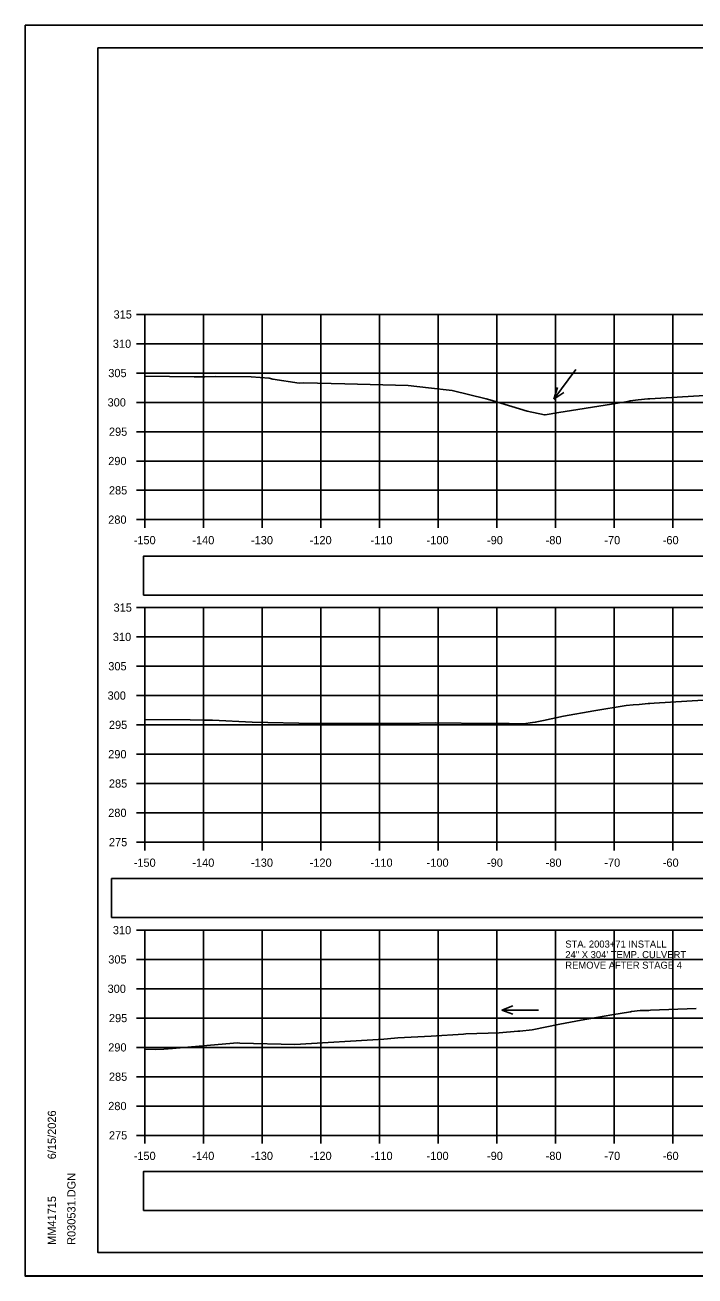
# Model space of a CAD drawing. Extents: x 285 to 4233, y -659 to 3710.
# Drawn here: x 1053.3 to 1167.5, y 2732.3 to 2945.6 of the extents above; entities that cross this region are included whole.
import ezdxf

# ---------------------------------------------------------------- set-up
doc = ezdxf.new("R2010")
doc.units = 0
for name, color, linetype in [('R_Axis', 7, 'Continuous'), ('R_Axis Annot', 7, 'Continuous'), ('R_Border', 7, 'Continuous'), ('R_Exist Surface', 7, 'Continuous'), ('R_Grid', 7, 'Continuous'), ('R_No Plot', 7, 'Continuous'), ('R_Water Annot', 7, 'Continuous')]:
    doc.layers.add(name, color=color, linetype=linetype)

msp = doc.modelspace()

# ---------------------------------------------------------------- linework, layer by layer
at = {"layer": 'R_Axis'}
for p, q in [((1072.28, 2896.27), (1073.68, 2896.27)), ((1073.68, 2861.27), (1073.68, 2896.27)), ((1072.28, 2891.27), (1073.68, 2891.27)), ((1072.28, 2886.27), (1073.68, 2886.27)), ((1072.28, 2881.27), (1073.68, 2881.27)), ((1072.28, 2876.27), (1073.68, 2876.27)), ((1072.28, 2871.27), (1073.68, 2871.27)), ((1072.28, 2866.27), (1073.68, 2866.27)), ((1072.28, 2861.27), (1073.68, 2861.27)), ((1073.68, 2861.27), (1373.68, 2861.27)), ((1073.68, 2859.87), (1073.68, 2861.27)), ((1083.68, 2859.87), (1083.68, 2861.27)), ((1093.68, 2859.87), (1093.68, 2861.27)), ((1103.68, 2859.87), (1103.68, 2861.27)), ((1113.68, 2859.87), (1113.68, 2861.27)), ((1123.68, 2859.87), (1123.68, 2861.27)), ((1133.68, 2859.87), (1133.68, 2861.27)), ((1143.68, 2859.87), (1143.68, 2861.27)), ((1153.68, 2859.87), (1153.68, 2861.27)), ((1163.68, 2859.87), (1163.68, 2861.27)), ((1072.28, 2846.27), (1073.68, 2846.27)), ((1073.68, 2806.27), (1073.68, 2846.27)), ((1072.28, 2841.27), (1073.68, 2841.27)), ((1072.28, 2836.27), (1073.68, 2836.27)), ((1072.28, 2831.27), (1073.68, 2831.27)), ((1072.28, 2826.27), (1073.68, 2826.27)), ((1072.28, 2821.27), (1073.68, 2821.27)), ((1072.28, 2816.27), (1073.68, 2816.27)), ((1072.28, 2811.27), (1073.68, 2811.27)), ((1072.28, 2806.27), (1073.68, 2806.27)), ((1073.68, 2806.27), (1373.68, 2806.27)), ((1073.68, 2804.87), (1073.68, 2806.27)), ((1083.68, 2804.87), (1083.68, 2806.27)), ((1093.68, 2804.87), (1093.68, 2806.27)), ((1103.68, 2804.87), (1103.68, 2806.27)), ((1113.68, 2804.87), (1113.68, 2806.27)), ((1123.68, 2804.87), (1123.68, 2806.27)), ((1133.68, 2804.87), (1133.68, 2806.27)), ((1143.68, 2804.87), (1143.68, 2806.27)), ((1153.68, 2804.87), (1153.68, 2806.27)), ((1163.68, 2804.87), (1163.68, 2806.27)), ((1072.28, 2791.27), (1073.68, 2791.27)), ((1073.68, 2756.27), (1073.68, 2791.27)), ((1072.28, 2786.27), (1073.68, 2786.27)), ((1072.28, 2781.27), (1073.68, 2781.27)), ((1072.28, 2776.27), (1073.68, 2776.27)), ((1072.28, 2771.27), (1073.68, 2771.27)), ((1072.28, 2766.27), (1073.68, 2766.27)), ((1072.28, 2761.27), (1073.68, 2761.27)), ((1072.28, 2756.27), (1073.68, 2756.27)), ((1073.68, 2756.27), (1373.68, 2756.27)), ((1073.68, 2754.87), (1073.68, 2756.27)), ((1083.68, 2754.87), (1083.68, 2756.27)), ((1093.68, 2754.87), (1093.68, 2756.27)), ((1103.68, 2754.87), (1103.68, 2756.27)), ((1113.68, 2754.87), (1113.68, 2756.27)), ((1123.68, 2754.87), (1123.68, 2756.27)), ((1133.68, 2754.87), (1133.68, 2756.27)), ((1143.68, 2754.87), (1143.68, 2756.27)), ((1153.68, 2754.87), (1153.68, 2756.27)), ((1163.68, 2754.87), (1163.68, 2756.27))]:
    msp.add_line(p, q, dxfattribs=at)
at = {"layer": 'R_Axis Annot'}
for points in [[(1073.44, 2848.38), (1201.13, 2848.38), (1201.13, 2855.03), (1073.44, 2855.03)], [(1068.03, 2793.4), (1195.73, 2793.4), (1195.73, 2800.05), (1068.03, 2800.05)], [(1073.44, 2743.43), (1201.13, 2743.43), (1201.13, 2750.08), (1073.44, 2750.08)]]:
    msp.add_lwpolyline(points, close=True, dxfattribs=at)
at = {"layer": 'R_Border'}
for p, q in [((1065.68, 2941.73), (1381.86, 2941.73)), ((1065.68, 2736.27), (1065.68, 2941.73)), ((1065.68, 2736.27), (1065.68, 2736.27)), ((1381.86, 2736.27), (1065.68, 2736.27))]:
    msp.add_line(p, q, dxfattribs=at)
at = {"layer": 'R_Exist Surface'}
for points in [[(1073.68, 2885.71), (1082.09, 2885.64), (1082.4, 2885.64), (1083.07, 2885.64), (1083.91, 2885.65), (1085.76, 2885.66), (1091.84, 2885.6), (1093.36, 2885.52), (1094.86, 2885.4), (1095.53, 2885.2), (1100.01, 2884.52), (1100.8, 2884.58), (1107.79, 2884.43), (1118.56, 2884.17), (1122.03, 2883.72), (1126.08, 2883.32), (1131.86, 2881.89), (1132.49, 2881.71), (1133.08, 2881.54), (1138.84, 2879.76), (1141.81, 2879.15), (1141.89, 2879.13), (1141.9, 2879.13), (1141.91, 2879.13), (1141.96, 2879.14), (1144.26, 2879.54), (1153.23, 2880.99), (1156, 2881.43), (1156.4, 2881.51), (1157.81, 2881.72), (1159.46, 2881.87), (1159.72, 2881.89), (1159.77, 2881.9), (1169.12, 2882.46)], [(1073.68, 2827.21), (1081.44, 2827.13), (1083.8, 2827.1), (1085.22, 2827.07), (1091.99, 2826.73), (1102.63, 2826.49), (1117.82, 2826.53), (1123.26, 2826.6), (1132.04, 2826.53), (1134.92, 2826.52), (1135.78, 2826.5), (1138.22, 2826.42), (1139.76, 2826.66), (1140.25, 2826.73), (1141.65, 2827), (1145.04, 2827.75), (1150.25, 2828.66), (1155.76, 2829.59), (1156.94, 2829.68), (1157.96, 2829.77), (1159.51, 2829.9), (1159.8, 2829.93), (1160.52, 2829.97), (1168.87, 2830.49)], [(1073.68, 2770.94), (1075.49, 2770.89), (1076.93, 2770.98), (1078.4, 2771.09), (1086.22, 2771.74), (1089.47, 2772.02), (1089.86, 2772.01), (1099.25, 2771.76), (1114.43, 2772.69), (1116.25, 2772.82), (1116.81, 2772.87), (1122.48, 2773.2), (1128.03, 2773.55), (1128.39, 2773.56), (1134.08, 2773.73), (1137.3, 2774.04), (1137.49, 2774.05), (1137.61, 2774.06), (1139.71, 2774.26), (1144.43, 2775.21), (1148.06, 2775.93), (1153.28, 2776.81), (1156.5, 2777.35), (1156.67, 2777.37), (1158.15, 2777.54), (1159.62, 2777.58), (1159.91, 2777.6), (1167.7, 2777.9)]]:
    msp.add_lwpolyline(points, dxfattribs=at)
at = {"layer": 'R_Grid'}
for p, q in [((1073.68, 2896.27), (1373.68, 2896.27)), ((1073.68, 2861.27), (1073.68, 2896.27)), ((1083.68, 2861.27), (1083.68, 2896.27)), ((1093.68, 2861.27), (1093.68, 2896.27)), ((1103.68, 2861.27), (1103.68, 2896.27)), ((1113.68, 2861.27), (1113.68, 2896.27)), ((1123.68, 2861.27), (1123.68, 2896.27)), ((1133.68, 2861.27), (1133.68, 2896.27)), ((1143.68, 2861.27), (1143.68, 2896.27)), ((1153.68, 2861.27), (1153.68, 2896.27)), ((1163.68, 2861.27), (1163.68, 2896.27)), ((1073.68, 2891.27), (1373.68, 2891.27)), ((1073.68, 2886.27), (1373.68, 2886.27)), ((1073.68, 2881.27), (1373.68, 2881.27)), ((1073.68, 2876.27), (1373.68, 2876.27)), ((1073.68, 2871.27), (1373.68, 2871.27)), ((1073.68, 2866.27), (1373.68, 2866.27)), ((1073.68, 2861.27), (1373.68, 2861.27)), ((1073.68, 2846.27), (1373.68, 2846.27)), ((1073.68, 2806.27), (1073.68, 2846.27)), ((1083.68, 2806.27), (1083.68, 2846.27)), ((1093.68, 2806.27), (1093.68, 2846.27)), ((1103.68, 2806.27), (1103.68, 2846.27)), ((1113.68, 2806.27), (1113.68, 2846.27)), ((1123.68, 2806.27), (1123.68, 2846.27)), ((1133.68, 2806.27), (1133.68, 2846.27)), ((1143.68, 2806.27), (1143.68, 2846.27)), ((1153.68, 2806.27), (1153.68, 2846.27)), ((1163.68, 2806.27), (1163.68, 2846.27)), ((1073.68, 2841.27), (1373.68, 2841.27)), ((1073.68, 2836.27), (1373.68, 2836.27)), ((1073.68, 2831.27), (1373.68, 2831.27)), ((1073.68, 2826.27), (1373.68, 2826.27)), ((1073.68, 2821.27), (1373.68, 2821.27)), ((1073.68, 2816.27), (1373.68, 2816.27)), ((1073.68, 2811.27), (1373.68, 2811.27)), ((1073.68, 2806.27), (1373.68, 2806.27)), ((1073.68, 2791.27), (1373.68, 2791.27)), ((1073.68, 2756.27), (1073.68, 2791.27)), ((1083.68, 2756.27), (1083.68, 2791.27)), ((1093.68, 2756.27), (1093.68, 2791.27)), ((1103.68, 2756.27), (1103.68, 2791.27)), ((1113.68, 2756.27), (1113.68, 2791.27)), ((1123.68, 2756.27), (1123.68, 2791.27)), ((1133.68, 2756.27), (1133.68, 2791.27)), ((1143.68, 2756.27), (1143.68, 2791.27)), ((1153.68, 2756.27), (1153.68, 2791.27)), ((1163.68, 2756.27), (1163.68, 2791.27)), ((1073.68, 2786.27), (1373.68, 2786.27)), ((1073.68, 2781.27), (1373.68, 2781.27)), ((1073.68, 2776.27), (1373.68, 2776.27)), ((1073.68, 2771.27), (1373.68, 2771.27)), ((1073.68, 2766.27), (1373.68, 2766.27)), ((1073.68, 2761.27), (1373.68, 2761.27)), ((1073.68, 2756.27), (1373.68, 2756.27))]:
    msp.add_line(p, q, dxfattribs=at)
at = {"layer": 'R_No Plot'}
for p, q in [((1053.28, 2945.62), (1386.61, 2945.62)), ((1053.28, 2732.29), (1386.61, 2732.29))]:
    msp.add_line(p, q, dxfattribs=at)
for points in [[(1053.27, 2945.62), (1386.61, 2945.62), (1386.61, 2732.28), (1053.27, 2732.28)], [(1299.6, 2941.73), (1319.22, 2941.73), (1319.22, 2931.85), (1335.33, 2931.85), (1358.53, 2931.85), (1358.65, 2903.69), (1381.86, 2903.69), (1381.86, 2736.27), (1065.68, 2736.27), (1065.68, 2941.73)]]:
    msp.add_lwpolyline(points, close=True, dxfattribs=at)
at = {"layer": 'R_Water Annot'}
for p, q in [((1147.19, 2886.86), (1143.41, 2881.84)), ((1143.41, 2881.84), (1144.01, 2883.8)), ((1143.41, 2881.84), (1145.12, 2882.96)), ((1134.53, 2777.63), (1136.45, 2778.33)), ((1140.82, 2777.63), (1134.53, 2777.63)), ((1134.53, 2777.63), (1136.45, 2776.93))]:
    msp.add_line(p, q, dxfattribs=at)

# ---------------------------------------------------------------- texts
at = {"layer": 'R_Axis Annot'}
for s, p in [('315', (1068.36, 2895.57)), ('310', (1068.24, 2890.57)), ('305', (1067.46, 2885.57)), ('300', (1067.34, 2880.57)), ('295', (1067.57, 2875.57)), ('290', (1067.45, 2870.57)), ('285', (1067.57, 2865.57)), ('280', (1067.45, 2860.57)), ('-150', (1071.79, 2857.07)), ('-140', (1081.79, 2857.07)), ('-130', (1091.79, 2857.07)), ('-120', (1101.79, 2857.07)), ('-110', (1112.18, 2857.07)), ('-100', (1121.73, 2857.07)), ('-90', (1132.02, 2857.07)), ('-80', (1142.02, 2857.07)), ('-70', (1152.02, 2857.07)), ('-60', (1161.98, 2857.07)), ('315', (1068.36, 2845.57)), ('310', (1068.24, 2840.57)), ('305', (1067.46, 2835.57)), ('300', (1067.34, 2830.57)), ('295', (1067.57, 2825.57)), ('290', (1067.45, 2820.57)), ('285', (1067.57, 2815.57)), ('280', (1067.45, 2810.57)), ('275', (1067.57, 2805.57)), ('-150', (1071.79, 2802.07)), ('-140', (1081.79, 2802.07)), ('-130', (1091.79, 2802.07)), ('-120', (1101.79, 2802.07)), ('-110', (1112.18, 2802.07)), ('-100', (1121.73, 2802.07)), ('-90', (1132.02, 2802.07)), ('-80', (1142.02, 2802.07)), ('-70', (1152.02, 2802.07)), ('-60', (1161.98, 2802.07)), ('310', (1068.24, 2790.57)), ('305', (1067.46, 2785.57)), ('300', (1067.34, 2780.57)), ('295', (1067.57, 2775.57)), ('290', (1067.45, 2770.57)), ('285', (1067.57, 2765.57)), ('280', (1067.45, 2760.57)), ('275', (1067.57, 2755.57)), ('-150', (1071.79, 2752.07)), ('-140', (1081.79, 2752.07)), ('-130', (1091.79, 2752.07)), ('-120', (1101.79, 2752.07)), ('-110', (1112.18, 2752.07)), ('-100', (1121.73, 2752.07)), ('-90', (1132.02, 2752.07)), ('-80', (1142.02, 2752.07)), ('-70', (1152.02, 2752.07)), ('-60', (1161.98, 2752.07))]:
    msp.add_text(s, height=1.4, dxfattribs=at).set_placement(p)
at = {"layer": 'R_Border'}
for s, p in [('6/15/2026', (1058.54, 2752.19)), ('R030531.DGN', (1061.87, 2737.59)), ('MM41715', (1058.54, 2737.59))]:
    msp.add_text(s, height=1.4, rotation=90, dxfattribs=at).set_placement(p)
at = {"layer": 'R_Water Annot'}
for s, p in [('STA. 2003+71 INSTALL ', (1145.37, 2788.29)), ('24" X 304\' TEMP. CULVERT', (1145.37, 2786.49)), ('REMOVE AFTER STAGE 4', (1145.37, 2784.69))]:
    msp.add_text(s, height=1.2, dxfattribs=at).set_placement(p)

doc.saveas('drawing.dxf')
